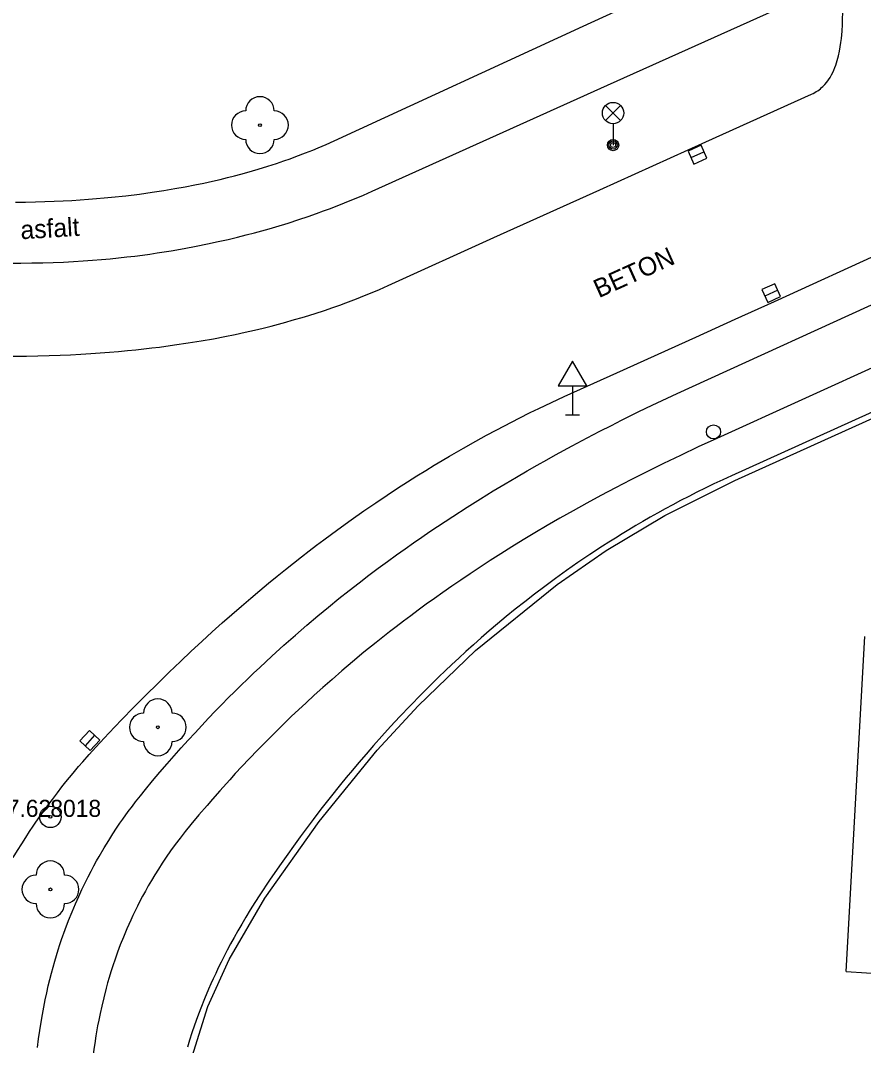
# Model space of a CAD drawing. Extents: x -539515 to -538098, y -1182060 to -1180157.
# Drawn here: x -538736.81 to -538707.16, y -1181477.29 to -1181441.24 of the extents above; entities that cross this region are included whole.
import ezdxf

# ---------------------------------------------------------------- set-up
doc = ezdxf.new("R2010")
doc.units = 0
for name, color, linetype in [('Vrstva 10', 7, 'Continuous'), ('Vrstva 11', 7, 'Continuous'), ('Vrstva 21', 7, 'Continuous'), ('Vrstva 22', 7, 'Continuous'), ('Vrstva 23', 7, 'Continuous'), ('Vrstva 27', 7, 'Continuous'), ('Vrstva 28', 7, 'Continuous'), ('Vrstva 33', 7, 'Continuous'), ('Vrstva 34', 7, 'Continuous'), ('Vrstva 40', 7, 'Continuous'), ('Vrstva 7', 7, 'Continuous')]:
    doc.layers.add(name, color=color, linetype=linetype)

msp = doc.modelspace()

# ---------------------------------------------------------------- linework, layer by layer
at = {"layer": 'Vrstva 10'}
msp.add_line((-538710.29, -1181451.12), (-538695.898, -1181444.549), dxfattribs=at)
for points in [[(-538708.04, -1181442.48), (-538708.006, -1181442.318), (-538707.979, -1181442.163), (-538707.957, -1181442.015), (-538707.94, -1181441.874), (-538707.927, -1181441.741), (-538707.917, -1181441.615), (-538707.904, -1181441.377), (-538707.896, -1181441.168), (-538707.892, -1181440.985), (-538707.89, -1181440.669), (-538707.89, -1181440.436), (-538707.891, -1181440.266), (-538707.892, -1181440.14), (-538707.892, -1181439.957), (-538707.89, -1181439.78), (-538707.888, -1181439.485), (-538707.892, -1181439.225), (-538707.902, -1181438.997), (-538707.917, -1181438.797)], [(-538716.435, -1181447.195), (-538712.712, -1181445.512), (-538708.99, -1181443.83), (-538708.931, -1181443.802), (-538708.876, -1181443.772), (-538708.823, -1181443.741), (-538708.773, -1181443.708), (-538708.725, -1181443.674), (-538708.68, -1181443.639), (-538708.637, -1181443.602), (-538708.596, -1181443.565), (-538708.521, -1181443.487), (-538708.453, -1181443.407), (-538708.392, -1181443.324), (-538708.337, -1181443.24), (-538708.287, -1181443.155), (-538708.243, -1181443.07), (-538708.204, -1181442.984), (-538708.168, -1181442.898), (-538708.137, -1181442.812), (-538708.108, -1181442.728), (-538708.083, -1181442.644), (-538708.06, -1181442.561), (-538708.04, -1181442.48)], [(-538724.991, -1181451.027), (-538724.71, -1181450.915), (-538724.501, -1181450.83), (-538724.19, -1181450.697), (-538723.88, -1181450.56), (-538720.158, -1181448.878), (-538716.435, -1181447.195)], [(-538725.367, -1181451.17), (-538724.991, -1181451.027)], [(-538735.05, -1181452.994), (-538734.69, -1181452.975), (-538734.342, -1181452.954), (-538734.004, -1181452.931), (-538733.677, -1181452.906), (-538733.36, -1181452.879), (-538733.053, -1181452.85), (-538732.756, -1181452.82), (-538732.468, -1181452.789), (-538732.19, -1181452.757), (-538731.92, -1181452.724), (-538731.398, -1181452.653), (-538730.911, -1181452.581), (-538730.455, -1181452.506), (-538730.028, -1181452.431), (-538729.63, -1181452.355), (-538729.257, -1181452.279), (-538728.909, -1181452.204), (-538728.584, -1181452.13), (-538728.28, -1181452.057), (-538727.996, -1181451.986), (-538727.731, -1181451.917), (-538727.483, -1181451.85), (-538727.251, -1181451.785), (-538726.819, -1181451.658), (-538726.443, -1181451.541), (-538726.116, -1181451.434), (-538725.831, -1181451.337), (-538725.583, -1181451.249), (-538725.367, -1181451.17)], [(-538718.584, -1181454.889), (-538718.139, -1181454.677), (-538717.69, -1181454.47), (-538715.84, -1181453.631), (-538713.064, -1181452.378), (-538711.676, -1181451.75), (-538710.29, -1181451.12)], [(-538744.934, -1181452.518), (-538744.582, -1181452.566), (-538744.251, -1181452.609), (-538743.632, -1181452.684), (-538743.09, -1181452.744), (-538742.616, -1181452.791), (-538742.201, -1181452.829), (-538741.838, -1181452.86), (-538741.203, -1181452.908), (-538740.727, -1181452.94), (-538740.37, -1181452.96), (-538739.835, -1181452.988), (-538739.3, -1181453.01), (-538738.819, -1181453.026), (-538738.35, -1181453.037), (-538737.895, -1181453.044), (-538737.452, -1181453.047), (-538737.021, -1181453.047), (-538736.603, -1181453.042), (-538736.197, -1181453.035), (-538735.803, -1181453.024), (-538735.42, -1181453.01), (-538735.05, -1181452.994)], [(-538726.931, -1181460.106), (-538726.661, -1181459.898), (-538726.399, -1181459.698), (-538726.144, -1181459.506), (-538725.647, -1181459.139), (-538725.177, -1181458.801), (-538724.733, -1181458.49), (-538724.315, -1181458.203), (-538723.92, -1181457.938), (-538723.548, -1181457.693), (-538723.197, -1181457.467), (-538722.866, -1181457.257), (-538722.554, -1181457.064), (-538722.261, -1181456.885), (-538721.984, -1181456.719), (-538721.724, -1181456.565), (-538721.233, -1181456.282), (-538720.801, -1181456.038), (-538720.42, -1181455.829), (-538720.085, -1181455.65), (-538719.79, -1181455.495), (-538719.271, -1181455.228), (-538718.88, -1181455.033), (-538718.584, -1181454.889)], [(-538734.16, -1181466.8), (-538733.702, -1181466.311), (-538733.256, -1181465.842), (-538732.822, -1181465.394), (-538732.398, -1181464.965), (-538731.984, -1181464.554), (-538731.582, -1181464.161), (-538731.189, -1181463.784), (-538730.807, -1181463.424), (-538730.435, -1181463.078), (-538730.072, -1181462.747), (-538729.719, -1181462.43), (-538729.375, -1181462.126), (-538729.04, -1181461.835), (-538728.713, -1181461.556), (-538728.396, -1181461.288), (-538728.087, -1181461.032), (-538727.786, -1181460.786), (-538727.493, -1181460.55), (-538727.208, -1181460.323), (-538726.931, -1181460.106)], [(-538737.074, -1181470.684), (-538736.918, -1181470.429), (-538736.769, -1181470.192), (-538736.627, -1181469.971), (-538736.491, -1181469.764), (-538736.362, -1181469.572), (-538736.114, -1181469.214), (-538735.891, -1181468.903), (-538735.691, -1181468.633), (-538735.512, -1181468.399), (-538735.353, -1181468.195), (-538735.212, -1181468.017), (-538734.959, -1181467.709), (-538734.765, -1181467.479), (-538734.617, -1181467.308), (-538734.391, -1181467.053), (-538734.16, -1181466.8)]]:
    msp.add_lwpolyline(points, dxfattribs=at)
at = {"layer": 'Vrstva 11'}
for p, q in [((-538717.02, -1181441.44), (-538708.26, -1181437.41)), ((-538716.165, -1181443.51), (-538707.89, -1181439.78)), ((-538725.78, -1181445.47), (-538717.02, -1181441.44)), ((-538724.44, -1181447.24), (-538716.165, -1181443.51)), ((-538713.18, -1181454.11), (-538696.887, -1181446.684)), ((-538706.093, -1181453.11), (-538712.32, -1181455.94)), ((-538707.776, -1181474.691), (-538707.12, -1181462.9)), ((-538707.776, -1181474.691), (-538698.59, -1181475.25))]:
    msp.add_line(p, q, dxfattribs=at)
for points in [[(-538729.058, -1181446.643), (-538728.846, -1181446.585), (-538728.452, -1181446.471), (-538728.109, -1181446.366), (-538727.811, -1181446.269), (-538727.552, -1181446.181), (-538727.326, -1181446.101), (-538727.13, -1181446.029), (-538726.788, -1181445.899), (-538726.533, -1181445.797), (-538726.343, -1181445.718), (-538726.061, -1181445.596), (-538725.78, -1181445.47)], [(-538736.287, -1181447.62), (-538735.952, -1181447.61), (-538735.627, -1181447.597), (-538735.312, -1181447.582), (-538735.006, -1181447.566), (-538734.709, -1181447.547), (-538734.421, -1181447.526), (-538734.142, -1181447.504), (-538733.872, -1181447.48), (-538733.61, -1181447.455), (-538733.103, -1181447.401), (-538732.628, -1181447.343), (-538732.184, -1181447.282), (-538731.768, -1181447.218), (-538731.379, -1181447.154), (-538731.016, -1181447.088), (-538730.676, -1181447.022), (-538730.359, -1181446.957), (-538730.062, -1181446.892), (-538729.785, -1181446.827), (-538729.526, -1181446.765), (-538729.284, -1181446.703), (-538729.058, -1181446.643)], [(-538733.657, -1181449.619), (-538733.359, -1181449.588), (-538733.07, -1181449.556), (-538732.791, -1181449.523), (-538732.521, -1181449.488), (-538732.259, -1181449.453), (-538732.006, -1181449.416), (-538731.515, -1181449.339), (-538731.057, -1181449.26), (-538730.628, -1181449.179), (-538730.228, -1181449.099), (-538729.853, -1181449.018), (-538729.503, -1181448.939), (-538729.176, -1181448.86), (-538728.871, -1181448.783), (-538728.585, -1181448.708), (-538728.318, -1181448.635), (-538728.068, -1181448.565), (-538727.835, -1181448.497), (-538727.4, -1181448.364), (-538727.021, -1181448.242), (-538726.692, -1181448.131), (-538726.405, -1181448.03), (-538726.155, -1181447.94), (-538725.938, -1181447.859), (-538725.559, -1181447.713), (-538725.277, -1181447.599), (-538725.066, -1181447.512), (-538724.752, -1181447.378), (-538724.44, -1181447.24)], [(-538736.987, -1181447.632), (-538736.632, -1181447.628), (-538736.287, -1181447.62)], [(-538733.964, -1181449.647), (-538733.657, -1181449.619)], [(-538737.21, -1181449.77), (-538736.804, -1181449.772), (-538736.41, -1181449.769), (-538736.028, -1181449.762), (-538735.657, -1181449.751), (-538735.297, -1181449.736), (-538734.948, -1181449.718), (-538734.61, -1181449.697), (-538734.282, -1181449.673), (-538733.964, -1181449.647)], [(-538716.886, -1181455.922), (-538716.43, -1181455.685), (-538716.03, -1181455.48), (-538715.678, -1181455.302), (-538715.059, -1181454.997), (-538714.592, -1181454.771), (-538714.241, -1181454.603), (-538713.712, -1181454.355), (-538713.18, -1181454.11)], [(-538712.32, -1181455.94), (-538712.971, -1181456.24), (-538713.597, -1181456.535), (-538714.2, -1181456.826), (-538714.781, -1181457.113), (-538715.34, -1181457.396), (-538715.879, -1181457.675), (-538716.398, -1181457.95), (-538716.897, -1181458.22), (-538717.378, -1181458.487), (-538717.842, -1181458.749), (-538718.288, -1181459.007), (-538718.719, -1181459.261), (-538719.133, -1181459.511), (-538719.533, -1181459.756), (-538719.918, -1181459.998), (-538720.289, -1181460.235), (-538720.647, -1181460.467), (-538720.992, -1181460.696)], [(-538717.404, -1181456.197), (-538716.886, -1181455.922)], [(-538725.61, -1181461.571), (-538725.25, -1181461.286), (-538724.901, -1181461.013), (-538724.56, -1181460.753), (-538724.228, -1181460.504), (-538723.905, -1181460.266), (-538723.591, -1181460.038), (-538723.285, -1181459.82), (-538722.987, -1181459.61), (-538722.698, -1181459.41), (-538722.416, -1181459.218), (-538722.143, -1181459.034), (-538721.609, -1181458.682), (-538721.106, -1181458.358), (-538720.631, -1181458.06), (-538720.183, -1181457.785), (-538719.761, -1181457.531), (-538719.364, -1181457.296), (-538718.989, -1181457.078), (-538718.636, -1181456.877), (-538718.305, -1181456.69), (-538717.992, -1181456.517), (-538717.404, -1181456.197)], [(-538720.992, -1181460.696), (-538721.325, -1181460.92), (-538721.646, -1181461.139), (-538721.955, -1181461.355), (-538722.254, -1181461.566), (-538722.541, -1181461.773), (-538722.819, -1181461.976), (-538723.087, -1181462.175), (-538723.345, -1181462.369), (-538723.595, -1181462.56), (-538723.835, -1181462.746), (-538724.299, -1181463.112), (-538724.731, -1181463.461), (-538725.132, -1181463.794), (-538725.507, -1181464.112), (-538725.855, -1181464.414), (-538726.18, -1181464.701), (-538726.483, -1181464.974), (-538726.765, -1181465.234), (-538727.029, -1181465.479), (-538727.274, -1181465.712), (-538727.504, -1181465.933), (-538727.718, -1181466.142), (-538728.117, -1181466.539), (-538728.464, -1181466.892)], [(-538732.765, -1181468.723), (-538732.595, -1181468.506), (-538732.42, -1181468.29), (-538732.163, -1181467.98), (-538731.908, -1181467.679), (-538731.656, -1181467.386), (-538731.407, -1181467.1), (-538731.16, -1181466.822), (-538730.915, -1181466.551), (-538730.673, -1181466.288), (-538730.434, -1181466.031), (-538730.197, -1181465.78), (-538729.963, -1181465.536), (-538729.731, -1181465.298), (-538729.503, -1181465.066), (-538729.276, -1181464.84), (-538729.052, -1181464.62), (-538728.831, -1181464.404), (-538728.612, -1181464.195), (-538728.396, -1181463.99), (-538727.968, -1181463.593), (-538727.55, -1181463.214), (-538727.142, -1181462.853), (-538726.744, -1181462.51), (-538726.356, -1181462.182), (-538725.978, -1181461.869)], [(-538725.978, -1181461.869), (-538725.61, -1181461.571)], [(-538728.464, -1181466.892), (-538728.765, -1181467.205)], [(-538728.765, -1181467.205), (-538729.027, -1181467.483), (-538729.255, -1181467.729), (-538729.454, -1181467.946), (-538729.799, -1181468.33), (-538730.057, -1181468.622), (-538730.249, -1181468.844), (-538730.535, -1181469.18), (-538730.82, -1181469.52), (-538731.015, -1181469.76), (-538731.198, -1181469.994), (-538731.369, -1181470.223), (-538731.531, -1181470.446), (-538731.682, -1181470.664), (-538731.825, -1181470.877), (-538731.959, -1181471.084), (-538732.085, -1181471.286), (-538732.203, -1181471.482), (-538732.315, -1181471.674), (-538732.42, -1181471.861), (-538732.518, -1181472.042), (-538732.612, -1181472.219), (-538732.699, -1181472.391), (-538732.782, -1181472.558), (-538732.86, -1181472.721), (-538732.933, -1181472.879), (-538733.07, -1181473.187), (-538733.192, -1181473.478), (-538733.3, -1181473.752), (-538733.397, -1181474.01), (-538733.483, -1181474.254), (-538733.56, -1181474.483), (-538733.629, -1181474.698), (-538733.691, -1181474.901), (-538733.746, -1181475.092), (-538733.796, -1181475.272), (-538733.884, -1181475.61)], [(-538736.215, -1181477.356), (-538736.176, -1181477.052), (-538736.134, -1181476.758), (-538736.089, -1181476.475), (-538736.042, -1181476.202), (-538735.992, -1181475.937), (-538735.941, -1181475.682), (-538735.887, -1181475.436), (-538735.833, -1181475.197), (-538735.777, -1181474.968), (-538735.719, -1181474.746), (-538735.661, -1181474.531), (-538735.602, -1181474.324), (-538735.543, -1181474.124), (-538735.483, -1181473.931), (-538735.423, -1181473.744), (-538735.363, -1181473.564), (-538735.24, -1181473.216), (-538735.118, -1181472.892), (-538734.998, -1181472.59), (-538734.879, -1181472.309), (-538734.763, -1181472.046), (-538734.65, -1181471.801), (-538734.54, -1181471.573), (-538734.434, -1181471.359), (-538734.331, -1181471.16), (-538734.232, -1181470.975), (-538734.136, -1181470.801), (-538734.045, -1181470.639), (-538733.868, -1181470.337), (-538733.707, -1181470.075), (-538733.562, -1181469.847), (-538733.431, -1181469.648), (-538733.314, -1181469.475), (-538733.209, -1181469.325), (-538733.021, -1181469.063), (-538732.876, -1181468.868), (-538732.765, -1181468.723)], [(-538733.954, -1181475.907), (-538734.012, -1181476.168), (-538734.059, -1181476.397), (-538734.097, -1181476.598), (-538734.158, -1181476.952), (-538734.2, -1181477.217), (-538734.228, -1181477.417), (-538734.267, -1181477.718), (-538734.3, -1181478.02)], [(-538733.884, -1181475.61), (-538733.954, -1181475.907)]]:
    msp.add_lwpolyline(points, dxfattribs=at)
at = {"layer": 'Vrstva 21'}
for radius in [0.375, 0.05]:
    msp.add_circle((-538735.76, -1181469.25), radius, dxfattribs=at)
at = {"layer": 'Vrstva 22'}
for centre in [(-538728.39, -1181444.92), (-538731.98, -1181466.1), (-538735.76, -1181471.8)]:
    msp.add_circle(centre, 0.05, dxfattribs=at)
for centre, start, end in [((-538728.39, -1181444.42), 0, 180), ((-538728.89, -1181444.92), 90, 270), ((-538727.89, -1181444.92), 270, 90), ((-538728.39, -1181445.42), 180, 0), ((-538731.98, -1181465.6), 0, 180), ((-538732.48, -1181466.1), 90, 270), ((-538731.48, -1181466.1), 270, 90), ((-538731.98, -1181466.6), 180, 0), ((-538735.76, -1181471.3), 0, 180), ((-538736.26, -1181471.8), 90, 270), ((-538735.26, -1181471.8), 270, 90), ((-538735.76, -1181472.3), 180, 0)]:
    msp.add_arc(centre, 0.5, start, end, dxfattribs=at)
at = {"layer": 'Vrstva 27'}
for p, q in [((-538713.228, -1181446.063), (-538712.772, -1181445.857)), ((-538710.179, -1181450.726), (-538710.635, -1181450.932)), ((-538734.204, -1181466.378), (-538734.542, -1181466.746))]:
    msp.add_line(p, q, dxfattribs=at)
for points in [[(-538713.125, -1181446.291), (-538712.669, -1181446.085), (-538712.875, -1181445.629), (-538713.331, -1181445.835)], [(-538710.283, -1181450.498), (-538710.738, -1181450.705), (-538710.531, -1181451.16), (-538710.076, -1181450.953)], [(-538734.388, -1181466.209), (-538734.726, -1181466.577), (-538734.358, -1181466.915), (-538734.02, -1181466.547)]]:
    msp.add_lwpolyline(points, close=True, dxfattribs=at)
at = {"layer": 'Vrstva 28'}
msp.add_circle((-538712.437, -1181455.709), 0.25, dxfattribs=at)
at = {"layer": 'Vrstva 33'}
for p, q in [((-538716.235, -1181444.76), (-538715.705, -1181444.23)), ((-538716.235, -1181444.23), (-538715.705, -1181444.76)), ((-538715.97, -1181444.87), (-538715.97, -1181445.62))]:
    msp.add_line(p, q, dxfattribs=at)
for centre, radius in [((-538715.97, -1181444.495), 0.375), ((-538715.97, -1181445.62), 0.2), ((-538715.97, -1181445.62), 0.145), ((-538715.97, -1181445.62), 0.0876)]:
    msp.add_circle(centre, radius, dxfattribs=at)
at = {"layer": 'Vrstva 34'}
for p, q in [((-538717.397, -1181454.088), (-538717.397, -1181455.106)), ((-538717.647, -1181455.106), (-538717.147, -1181455.106))]:
    msp.add_line(p, q, dxfattribs=at)
msp.add_lwpolyline([(-538717.897, -1181454.088), (-538716.897, -1181454.088), (-538717.397, -1181453.222)], close=True, dxfattribs=at)
at = {"layer": 'Vrstva 7'}
for p, q in [((-538711.69, -1181457.42), (-538694.936, -1181449.839)), ((-538699.224, -1181451.559), (-538711.8, -1181457.25))]:
    msp.add_line(p, q, dxfattribs=at)
for points in [[(-538711.8, -1181457.25), (-538712.115, -1181457.395), (-538712.423, -1181457.54), (-538712.725, -1181457.685), (-538713.02, -1181457.832), (-538713.31, -1181457.978), (-538713.593, -1181458.125), (-538713.87, -1181458.272), (-538714.141, -1181458.419), (-538714.407, -1181458.565), (-538714.667, -1181458.712), (-538714.922, -1181458.859), (-538715.171, -1181459.005), (-538715.416, -1181459.151), (-538715.655, -1181459.297), (-538715.89, -1181459.442), (-538716.119, -1181459.587), (-538716.344, -1181459.731), (-538716.784, -1181460.02), (-538717.206, -1181460.306), (-538717.611, -1181460.588), (-538718, -1181460.868), (-538718.374, -1181461.143), (-538718.733, -1181461.415), (-538719.077, -1181461.683), (-538719.409, -1181461.946), (-538719.727, -1181462.205), (-538720.033, -1181462.46)], [(-538717.937, -1181461.075), (-538716.208, -1181459.886), (-538714.15, -1181458.654), (-538711.69, -1181457.42)], [(-538720.804, -1181463.401), (-538717.937, -1181461.075)], [(-538720.033, -1181462.46), (-538720.327, -1181462.71), (-538720.61, -1181462.955), (-538720.883, -1181463.195), (-538721.144, -1181463.431), (-538721.396, -1181463.662), (-538721.639, -1181463.888), (-538721.873, -1181464.109), (-538722.097, -1181464.325), (-538722.314, -1181464.536), (-538722.522, -1181464.743), (-538722.723, -1181464.945), (-538723.109, -1181465.34), (-538723.466, -1181465.717), (-538723.799, -1181466.075), (-538724.107, -1181466.415), (-538724.393, -1181466.737), (-538724.659, -1181467.043), (-538724.907, -1181467.332), (-538725.137, -1181467.606), (-538725.352, -1181467.864), (-538725.552, -1181468.109), (-538725.922, -1181468.572), (-538726.243, -1181468.982), (-538726.521, -1181469.346), (-538726.762, -1181469.666)], [(-538726.31, -1181469.41), (-538724.264, -1181466.903), (-538722.823, -1181465.342), (-538720.804, -1181463.401)], [(-538728.219, -1181472.105), (-538726.31, -1181469.41)], [(-538726.762, -1181469.666), (-538726.971, -1181469.949)], [(-538726.971, -1181469.949), (-538727.152, -1181470.199), (-538727.467, -1181470.639), (-538727.701, -1181470.973), (-538728.048, -1181471.478), (-538728.39, -1181471.99), (-538728.565, -1181472.259), (-538728.73, -1181472.519), (-538728.885, -1181472.773), (-538729.032, -1181473.019), (-538729.171, -1181473.259), (-538729.301, -1181473.491), (-538729.425, -1181473.717), (-538729.541, -1181473.937), (-538729.651, -1181474.15), (-538729.755, -1181474.357), (-538729.853, -1181474.558), (-538729.946, -1181474.753), (-538730.033, -1181474.942), (-538730.116, -1181475.126), (-538730.194, -1181475.305), (-538730.34, -1181475.652), (-538730.469, -1181475.979), (-538730.585, -1181476.287), (-538730.688, -1181476.576), (-538730.781, -1181476.849), (-538730.863, -1181477.105), (-538730.937, -1181477.346)], [(-538731.423, -1181481.092), (-538731.273, -1181479.765), (-538731.022, -1181478.461), (-538730.224, -1181475.914), (-538729.477, -1181474.26), (-538728.219, -1181472.105)]]:
    msp.add_lwpolyline(points, dxfattribs=at)

# ---------------------------------------------------------------- texts
at = {"layer": 'Vrstva 22'}
msp.add_text('177.62 ', height=0.6, dxfattribs=at).set_placement((-538738.186, -1181469.25))
at = {"layer": 'Vrstva 23'}
msp.add_text('8018', height=0.6, dxfattribs=at).set_placement((-538735.76, -1181469.25))
at = {"layer": 'Vrstva 40'}
for s, rotation, p in [('asfalt', 3.3068, (-538736.795, -1181448.934)), ('BETON', 24.2941, (-538716.47, -1181451.011))]:
    msp.add_text(s, height=0.65, rotation=rotation, dxfattribs=at).set_placement(p)

doc.saveas('drawing.dxf')
